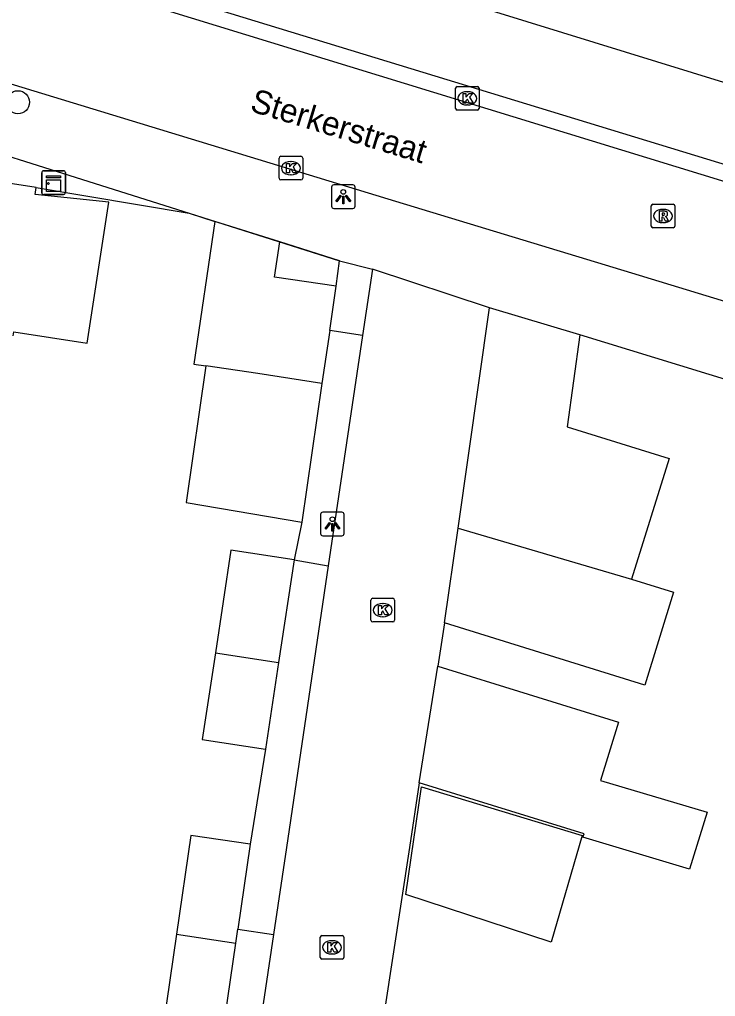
# Model space of a CAD drawing. Extents: x 161084 to 161928, y 385355 to 386522.
# Drawn here: x 161749.15 to 161778.58, y 385493.71 to 385534.98 of the extents above; entities that cross this region are included whole.
import ezdxf

# ---------------------------------------------------------------- set-up
doc = ezdxf.new("R2010")
doc.units = 0
for name, color, linetype in [('IMGEO_Boom', 7, 'Continuous'), ('IMGEO_Kast', 7, 'Continuous'), ('IMGEO_Kolk', 7, 'Continuous'), ('IMGEO_Lichtpunt', 7, 'Continuous'), ('IMGEO_Muur', 7, 'Continuous'), ('IMGEO_Openbare_ruimte_label', 7, 'Continuous'), ('IMGEO_Pand', 7, 'Continuous'), ('IMGEO_Rijbaan_lokaal_open', 7, 'Continuous'), ('IMGEO_Rioolput', 7, 'Continuous'), ('IMGEO_Voetpad_open', 7, 'Continuous')]:
    doc.layers.add(name, color=color, linetype=linetype)

msp = doc.modelspace()

# ---------------------------------------------------------------- linework, layer by layer
at = {"layer": 'IMGEO_Boom'}
msp.add_circle((161749.086, 385531.48), 0.489, dxfattribs=at)
at = {"layer": 'IMGEO_Kast'}
for p, q in [((161750.169, 385528.585), (161751.01, 385528.585)), ((161751.01, 385528.585), (161750.169, 385528.585)), ((161750.094, 385527.66), (161750.094, 385528.501)), ((161750.094, 385528.501), (161750.094, 385527.66)), ((161751.094, 385528.51), (161751.094, 385527.669)), ((161751.094, 385527.669), (161751.094, 385528.51)), ((161751.019, 385527.585), (161750.178, 385527.585)), ((161750.178, 385527.585), (161751.019, 385527.585))]:
    msp.add_line(p, q, dxfattribs=at)
for points in [[(161750.289, 385528.375), (161750.889, 385528.375), (161750.889, 385528.29), (161750.289, 385528.29), (161750.289, 385528.375)], [(161750.289, 385528.2), (161750.889, 385528.2), (161750.889, 385527.711), (161750.289, 385527.711), (161750.289, 385528.2)]]:
    msp.add_lwpolyline(points, dxfattribs=at)
msp.add_circle((161750.373, 385528.049), 0.0377, dxfattribs=at)
for centre, start, end in [((161750.172, 385528.507), 92.4484, 184.2845), ((161750.172, 385528.507), 92.4484, 184.2845), ((161751.016, 385528.507), 2.4484, 94.2845), ((161751.016, 385528.507), 2.4484, 94.2845), ((161750.172, 385527.663), 182.4484, 274.2845), ((161750.172, 385527.663), 182.4484, 274.2845), ((161751.016, 385527.663), 272.4484, 4.2845), ((161751.016, 385527.663), 272.4484, 4.2845)]:
    msp.add_arc(centre, 0.0779, start, end, dxfattribs=at)
at = {"layer": 'IMGEO_Kolk'}
for p, q in [((161767.585, 385531.221), (161767.585, 385532.073)), ((161767.66, 385532.147), (161768.512, 385532.147)), ((161768.073, 385531.927), (161768.098, 385531.927)), ((161768.586, 385532.073), (161768.586, 385531.221)), ((161768.512, 385531.147), (161767.66, 385531.147)), ((161768.096, 385531.367), (161768.071, 385531.367)), ((161760.125, 385528.272), (161760.125, 385529.124)), ((161760.2, 385529.198), (161761.052, 385529.198)), ((161760.613, 385528.978), (161760.638, 385528.978)), ((161761.126, 385529.124), (161761.126, 385528.272)), ((161761.052, 385528.198), (161760.2, 385528.198)), ((161760.636, 385528.418), (161760.611, 385528.418)), ((161764.011, 385509.602), (161764.011, 385510.454)), ((161764.086, 385510.528), (161764.938, 385510.528)), ((161765.012, 385510.454), (161765.012, 385509.602)), ((161764.499, 385510.308), (161764.524, 385510.308)), ((161764.522, 385509.748), (161764.497, 385509.748)), ((161764.938, 385509.528), (161764.086, 385509.528)), ((161761.865, 385495.356), (161761.865, 385496.208)), ((161761.94, 385496.282), (161762.792, 385496.282)), ((161762.353, 385496.062), (161762.378, 385496.062)), ((161762.866, 385496.208), (161762.866, 385495.356)), ((161762.792, 385495.282), (161761.94, 385495.282)), ((161762.376, 385495.502), (161762.351, 385495.502))]:
    msp.add_line(p, q, dxfattribs=at)
for points in [[(161767.585, 385531.221), (161767.585, 385532.073)], [(161767.66, 385532.147), (161768.512, 385532.147)], [(161767.906, 385531.847), (161768.029, 385531.847), (161768.029, 385531.696), (161768.159, 385531.847), (161768.323, 385531.847), (161768.177, 385531.696), (161768.33, 385531.447), (161768.178, 385531.447), (161768.093, 385531.611), (161768.029, 385531.544), (161768.029, 385531.447), (161767.906, 385531.447), (161767.906, 385531.847)], [(161768.586, 385532.073), (161768.586, 385531.221)], [(161768.512, 385531.147), (161767.66, 385531.147)], [(161760.125, 385528.272), (161760.125, 385529.124)], [(161760.2, 385529.198), (161761.052, 385529.198)], [(161761.126, 385529.124), (161761.126, 385528.272)], [(161760.446, 385528.898), (161760.569, 385528.898), (161760.569, 385528.747), (161760.699, 385528.898), (161760.863, 385528.898), (161760.717, 385528.747), (161760.87, 385528.498), (161760.718, 385528.498), (161760.633, 385528.662), (161760.569, 385528.595), (161760.569, 385528.498), (161760.446, 385528.498), (161760.446, 385528.898)], [(161761.052, 385528.198), (161760.2, 385528.198)], [(161764.011, 385509.602), (161764.011, 385510.454)], [(161764.086, 385510.528), (161764.938, 385510.528)], [(161765.012, 385510.454), (161765.012, 385509.602)], [(161764.332, 385510.228), (161764.455, 385510.228), (161764.455, 385510.077), (161764.585, 385510.228), (161764.749, 385510.228), (161764.603, 385510.077), (161764.756, 385509.828), (161764.604, 385509.828), (161764.519, 385509.992), (161764.455, 385509.925), (161764.455, 385509.828), (161764.332, 385509.828), (161764.332, 385510.228)], [(161764.938, 385509.528), (161764.086, 385509.528)], [(161761.865, 385495.356), (161761.865, 385496.208)], [(161761.94, 385496.282), (161762.792, 385496.282)], [(161762.186, 385495.982), (161762.309, 385495.982), (161762.309, 385495.831), (161762.439, 385495.982), (161762.603, 385495.982), (161762.457, 385495.831), (161762.61, 385495.582), (161762.458, 385495.582), (161762.373, 385495.746), (161762.309, 385495.679), (161762.309, 385495.582), (161762.186, 385495.582), (161762.186, 385495.982)], [(161762.866, 385496.208), (161762.866, 385495.356)], [(161762.792, 385495.282), (161761.94, 385495.282)]]:
    msp.add_lwpolyline(points, dxfattribs=at)
for centre, start, end in [((161767.662, 385532.071), 91.552, 178.448), ((161767.662, 385532.071), 91.552, 178.448), ((161768.51, 385532.071), 1.552, 88.448), ((161768.51, 385532.071), 1.552, 88.448), ((161767.662, 385531.223), 181.552, 268.448), ((161767.662, 385531.223), 181.552, 268.448), ((161768.51, 385531.223), 271.552, 358.448), ((161768.51, 385531.223), 271.552, 358.448), ((161760.202, 385529.122), 91.552, 178.448), ((161760.202, 385529.122), 91.552, 178.448), ((161761.05, 385529.122), 1.552, 88.448), ((161761.05, 385529.122), 1.552, 88.448), ((161760.202, 385528.274), 181.552, 268.448), ((161760.202, 385528.274), 181.552, 268.448), ((161761.05, 385528.274), 271.552, 358.448), ((161761.05, 385528.274), 271.552, 358.448), ((161764.088, 385510.452), 91.552, 178.448), ((161764.088, 385510.452), 91.552, 178.448), ((161764.936, 385510.452), 1.552, 88.448), ((161764.936, 385510.452), 1.552, 88.448), ((161764.088, 385509.604), 181.552, 268.448), ((161764.088, 385509.604), 181.552, 268.448), ((161764.936, 385509.604), 271.552, 358.448), ((161764.936, 385509.604), 271.552, 358.448), ((161761.942, 385496.206), 91.552, 178.448), ((161761.942, 385496.206), 91.552, 178.448), ((161762.79, 385496.206), 1.552, 88.448), ((161762.79, 385496.206), 1.552, 88.448), ((161761.942, 385495.358), 181.552, 268.448), ((161761.942, 385495.358), 181.552, 268.448), ((161762.79, 385495.358), 271.552, 358.448), ((161762.79, 385495.358), 271.552, 358.448)]:
    msp.add_arc(centre, 0.0765, start, end, dxfattribs=at)
for centre, major_axis, ratio, start_param, end_param in [((161768.072, 385531.647), (-0.387, 0.002), 0.722429, 4.712389, 7.853982), ((161768.097, 385531.647), (-0.39, 0.002), 0.717154, 1.570796, 4.712389), ((161760.612, 385528.698), (-0.387, 0.002), 0.722429, 4.712389, 7.853982), ((161760.637, 385528.698), (-0.39, 0.002), 0.717154, 1.570796, 4.712389), ((161764.498, 385510.028), (-0.387, 0.002), 0.722429, 4.712389, 7.853982), ((161764.523, 385510.028), (-0.39, 0.002), 0.717154, 1.570796, 4.712389), ((161762.352, 385495.782), (-0.387, 0.002), 0.722429, 4.712389, 7.853982), ((161762.377, 385495.782), (-0.39, 0.002), 0.717154, 1.570796, 4.712389)]:
    msp.add_ellipse(centre, major_axis=major_axis, ratio=ratio, start_param=start_param, end_param=end_param, dxfattribs=at)
at = {"layer": 'IMGEO_Lichtpunt'}
for p, q in [((161762.344, 385527.895), (161762.344, 385527.088)), ((161762.344, 385527.895), (161762.344, 385527.088)), ((161763.246, 385527.99), (161762.438, 385527.99)), ((161763.246, 385527.99), (161762.438, 385527.99)), ((161763.34, 385527.088), (161763.34, 385527.895)), ((161763.34, 385527.088), (161763.34, 385527.895)), ((161762.438, 385526.994), (161763.246, 385526.994)), ((161762.438, 385526.994), (161763.246, 385526.994)), ((161762.784, 385514.163), (161761.976, 385514.163)), ((161762.784, 385514.163), (161761.976, 385514.163)), ((161761.882, 385514.068), (161761.882, 385513.261)), ((161761.882, 385514.068), (161761.882, 385513.261)), ((161762.878, 385513.261), (161762.878, 385514.068)), ((161762.878, 385513.261), (161762.878, 385514.068)), ((161761.976, 385513.167), (161762.784, 385513.167)), ((161761.976, 385513.167), (161762.784, 385513.167))]:
    msp.add_line(p, q, dxfattribs=at)
for points in [[(161762.718, 385527.559), (161762.757, 385527.531), (161762.569, 385527.269), (161762.531, 385527.296), (161762.718, 385527.559)], [(161762.82, 385527.511), (161762.867, 385527.511), (161762.867, 385527.189), (161762.82, 385527.189), (161762.82, 385527.511)], [(161762.93, 385527.531), (161762.968, 385527.558), (161763.155, 385527.296), (161763.116, 385527.268), (161762.93, 385527.531)], [(161762.256, 385513.732), (161762.295, 385513.704), (161762.107, 385513.442), (161762.069, 385513.469), (161762.256, 385513.732)], [(161762.468, 385513.704), (161762.506, 385513.731), (161762.693, 385513.469), (161762.654, 385513.441), (161762.468, 385513.704)], [(161762.358, 385513.684), (161762.405, 385513.684), (161762.405, 385513.362), (161762.358, 385513.362), (161762.358, 385513.684)]]:
    msp.add_lwpolyline(points, dxfattribs=at)
for centre in [(161762.843, 385527.693), (161762.381, 385513.866)]:
    msp.add_circle(centre, 0.0994, dxfattribs=at)
for centre, start, end in [((161762.438, 385527.895), 90, 180), ((161762.438, 385527.895), 90, 180), ((161763.246, 385527.895), 0, 90), ((161763.246, 385527.895), 0, 90), ((161762.438, 385527.088), 180, 270), ((161762.438, 385527.088), 180, 270), ((161763.246, 385527.088), 270, 0), ((161763.246, 385527.088), 270, 360), ((161761.976, 385514.068), 90, 180), ((161761.976, 385514.068), 90, 180), ((161762.784, 385514.068), 0, 90), ((161762.784, 385514.068), 0, 90), ((161761.976, 385513.261), 180, 270), ((161761.976, 385513.261), 180, 270), ((161762.784, 385513.261), 270, 0), ((161762.784, 385513.261), 270, 360)]:
    msp.add_arc(centre, 0.0946, start, end, dxfattribs=at)
at = {"layer": 'IMGEO_Muur'}
for points in [[(161749.861, 385527.875), (161756.329, 385526.789)], [(161756.329, 385526.789), (161762.682, 385524.786)]]:
    msp.add_lwpolyline(points, dxfattribs=at)
at = {"layer": 'IMGEO_Pand'}
for points in [[(161748.891, 385521.609), (161748.918, 385521.786), (161752.008, 385521.309), (161752.929, 385527.259), (161749.815, 385527.578), (161749.861, 385527.875), (161742.252, 385529.051), (161741.29, 385522.775)], [(161757.406, 385526.449), (161756.528, 385520.416), (161757.034, 385520.342)], [(161760.154, 385525.583), (161757.406, 385526.449)], [(161762.538, 385523.707), (161759.936, 385524.086), (161760.154, 385525.583)], [(161762.266, 385521.836), (161762.538, 385523.707)], [(161767.696, 385513.487), (161769.028, 385522.801)], [(161772.841, 385521.656), (161769.028, 385522.801)], [(161762.266, 385521.836), (161761.941, 385519.607)], [(161772.841, 385521.656), (161772.304, 385517.775), (161776.615, 385516.436), (161775.031, 385511.337)], [(161757.034, 385520.342), (161756.194, 385514.571), (161761.088, 385513.747)], [(161761.941, 385519.607), (161759.234, 385520.022), (161757.034, 385520.342)], [(161761.941, 385519.607), (161761.088, 385513.747)], [(161767.125, 385509.494), (161767.696, 385513.487)], [(161767.696, 385513.487), (161775.031, 385511.337)], [(161760.764, 385512.155), (161758.09, 385512.56), (161757.433, 385508.222)], [(161760.764, 385512.155), (161760.107, 385507.812)], [(161775.031, 385511.337), (161776.805, 385510.786), (161775.586, 385506.864), (161767.125, 385509.494)], [(161757.433, 385508.222), (161756.88, 385504.565), (161759.554, 385504.16)], [(161757.433, 385508.222), (161760.107, 385507.812)], [(161760.107, 385507.812), (161759.554, 385504.16)], [(161766.835, 385507.666), (161774.481, 385505.298), (161773.716, 385502.828), (161778.227, 385501.499), (161777.484, 385499.083), (161772.974, 385500.435), (161773.019, 385500.58), (161766.055, 385502.738)], [(161766.055, 385502.738), (161766.835, 385507.666)], [(161765.485, 385498.021), (161766.15, 385502.569), (161772.944, 385500.511), (161771.637, 385496), (161765.485, 385498.021)], [(161758.902, 385500.145), (161756.394, 385500.509), (161755.79, 385496.34)], [(161758.902, 385500.145), (161758.382, 385496.552)], [(161758.296, 385495.956), (161758.382, 385496.552)], [(161755.79, 385496.34), (161755.226, 385492.447), (161757.736, 385492.084)], [(161755.79, 385496.34), (161758.296, 385495.956)], [(161757.736, 385492.084), (161758.296, 385495.956)]]:
    msp.add_lwpolyline(points, dxfattribs=at)
at = {"layer": 'IMGEO_Rijbaan_lokaal_open'}
for points in [[(161778.928, 385532.31), (161754.173, 385539.962)], [(161751.817, 385536.473), (161782.546, 385527.038)], [(161739.134, 385534.564), (161739.715, 385534.634), (161740.3, 385534.652), (161740.884, 385534.618), (161741.462, 385534.532), (161742.031, 385534.395), (161748.085, 385532.469), (161765.046, 385527.307), (161775.025, 385524.271), (161799.847, 385516.717), (161800.084, 385516.64), (161800.586, 385516.439), (161801.069, 385516.193), (161801.527, 385515.906), (161801.958, 385515.579), (161802.359, 385515.215), (161802.725, 385514.816)], [(161764.072, 385524.436), (161763.655, 385521.627)], [(161769.028, 385522.801), (161764.072, 385524.436)], [(161763.655, 385521.627), (161762.208, 385511.893)], [(161762.208, 385511.893), (161760.441, 385500), (161759.892, 385496.328)], [(161767.125, 385509.494), (161766.835, 385507.666)], [(161766.055, 385502.738), (161765.637, 385500), (161764.587, 385493.113)], [(161759.892, 385496.328), (161758.437, 385486.593)]]:
    msp.add_lwpolyline(points, dxfattribs=at)
at = {"layer": 'IMGEO_Rioolput'}
for p, q in [((161775.859, 385526.25), (161775.859, 385527.102)), ((161775.934, 385527.176), (161776.786, 385527.176)), ((161776.347, 385526.956), (161776.372, 385526.956)), ((161776.86, 385527.102), (161776.86, 385526.25)), ((161776.786, 385526.176), (161775.934, 385526.176)), ((161776.37, 385526.396), (161776.345, 385526.396))]:
    msp.add_line(p, q, dxfattribs=at)
for points in [[(161775.859, 385526.25), (161775.859, 385527.102)], [(161775.934, 385527.176), (161776.786, 385527.176)], [(161776.86, 385527.102), (161776.86, 385526.25)], [(161776.448, 385526.874), (161776.196, 385526.876), (161776.196, 385526.476)], [(161776.196, 385526.476), (161776.32, 385526.476), (161776.32, 385526.638), (161776.331, 385526.638)], [(161776.374, 385526.795), (161776.32, 385526.795), (161776.32, 385526.714)], [(161776.32, 385526.714), (161776.372, 385526.714)], [(161776.378, 385526.609), (161776.449, 385526.476), (161776.589, 385526.476), (161776.524, 385526.602)], [(161776.786, 385526.176), (161775.934, 385526.176)]]:
    msp.add_lwpolyline(points, dxfattribs=at)
for centre, radius, start, end in [((161775.936, 385527.1), 0.0765, 91.552, 178.448), ((161775.936, 385527.1), 0.0765, 91.552, 178.448), ((161776.784, 385527.1), 0.0765, 1.552, 88.448), ((161776.784, 385527.1), 0.0765, 1.552, 88.448), ((161776.33, 385526.585), 0.0533, 26.0293, 88.6989), ((161776.356, 385526.903), 0.19, 274.7715, 282.9687), ((161776.38, 385526.699), 0.0964, 77.0061, 93.1865), ((161776.394, 385526.756), 0.0378, 276.6634, 79.6772), ((161776.447, 385526.764), 0.109, 350.3612, 89.416), ((161776.445, 385526.764), 0.112, 277.5842, 350.9817), ((161776.429, 385526.549), 0.108, 29.5134, 73.7905), ((161775.936, 385526.252), 0.0765, 181.552, 268.448), ((161775.936, 385526.252), 0.0765, 181.552, 268.448), ((161776.784, 385526.252), 0.0765, 271.552, 358.448), ((161776.784, 385526.252), 0.0765, 271.552, 358.448)]:
    msp.add_arc(centre, radius, start, end, dxfattribs=at)
for centre, major_axis, ratio, start_param, end_param in [((161776.346, 385526.676), (-0.387, 0.002), 0.722429, 4.712389, 7.853982), ((161776.371, 385526.676), (-0.39, 0.002), 0.717154, 1.570796, 4.712389)]:
    msp.add_ellipse(centre, major_axis=major_axis, ratio=ratio, start_param=start_param, end_param=end_param, dxfattribs=at)
at = {"layer": 'IMGEO_Voetpad_open'}
for points in [[(161751.817, 385536.473), (161751.994, 385537.104), (161782.76, 385527.701), (161782.546, 385527.038)], [(161738.391, 385529.559), (161738.411, 385529.656), (161738.466, 385529.852), (161738.538, 385530.043), (161738.627, 385530.227), (161738.732, 385530.403), (161738.852, 385530.568), (161738.987, 385530.722), (161739.134, 385530.863), (161739.294, 385530.99), (161739.46, 385531.088), (161739.716, 385531.214), (161739.983, 385531.317), (161740.258, 385531.396), (161740.539, 385531.449), (161740.823, 385531.478), (161741.109, 385531.481), (161741.394, 385531.458), (161741.676, 385531.41), (161756.329, 385526.789), (161757.406, 385526.449)], [(161762.682, 385524.786), (161760.154, 385525.583)], [(161762.538, 385523.707), (161762.682, 385524.786)], [(161762.682, 385524.786), (161764.072, 385524.436)], [(161763.655, 385521.627), (161762.266, 385521.836)], [(161801.934, 385512.741), (161772.841, 385521.656)], [(161761.088, 385513.747), (161760.764, 385512.155)], [(161760.764, 385512.155), (161762.208, 385511.893)], [(161759.554, 385504.16), (161758.902, 385500.145)], [(161758.382, 385496.552), (161759.892, 385496.328)]]:
    msp.add_lwpolyline(points, dxfattribs=at)

# ---------------------------------------------------------------- texts
at = {"layer": 'IMGEO_Openbare_ruimte_label'}
msp.add_text('Sterkerstraat', height=1, rotation=343.0868, dxfattribs=at).set_placement((161758.851, 385531.12))

doc.saveas('drawing.dxf')
